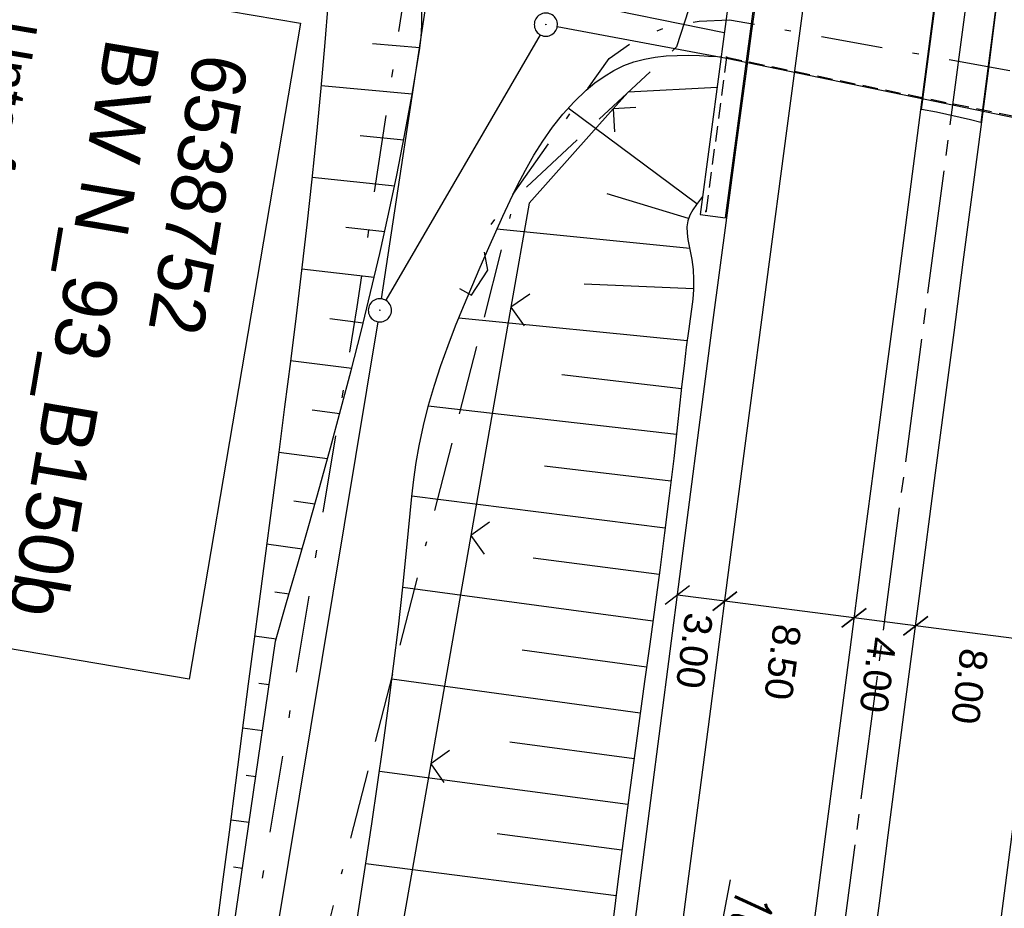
# Model space of a CAD drawing. Extents: x 510526 to 513920, y 467229 to 478797.
# Tile 281 of 467: x 511928 to 511991, y 474540 to 474598. Entities that reach past the tile are written whole.
import ezdxf

# ---------------------------------------------------------------- set-up
doc = ezdxf.new("R2010")
doc.units = 0
doc.header["$LTSCALE"] = 10
doc.header["$MEASUREMENT"] = 0
for name, pattern in [('ACAD_ISO16W100', [73, 15, -6.5, 15, -6.5, 15, -7, 1, -7]), ('ACHSE', [5.5, 4, -0.5, 0.5, -0.5]), ('AUSGEZOGEN', [0]), ('LT00', [0]), ('LT08', [0.42, 0.2, -0.1, 0.02, -0.1]), ('LT17', [0.15, 0.1, -0.05])]:
    doc.linetypes.add(name, pattern=pattern)
doc.layers.get('0').update_dxf_attribs({"linetype": 'LT00'})
for name, color, linetype in [('-AX-020', 250, 'ACHSE'), ('BAB-KABEL', 220, 'ACAD_ISO16W100'), ('BEMAßUNG', 255, 'Continuous'), ('BW_TEXT', 20, 'AUSGEZOGEN'), ('DFK_AB_FLNR', 7, 'Continuous'), ('DFK_AB_L', 21, 'LT00'), ('DFK_AB_P', 7, 'LT00'), ('DFK_KATASTER', 250, 'LT00'), ('GEMEINDEGRENZE', 3, 'LT08'), ('STROM_UNTER', 80, 'LT08'), ('V91_AFBR_BAB', 250, 'LT00'), ('V91_BOESCH', 250, 'LT00'), ('V91_BOSCHUNG', 250, 'LT00'), ('V91_BR_KAPPE', 30, 'LT00'), ('V91_BR_WID', 30, 'LT17'), ('V91_LD_MARK', 2, 'LT00'), ('V91_ZAUN', 40, 'LT00')]:
    doc.layers.add(name, color=color, linetype=linetype)
doc.styles.add('Arial', font='ARIAL.TTF')
doc.styles.add('Beschrift', font='ARIAL.TTF')
doc.styles.get("Standard").update_dxf_attribs({"font": 'romans.shx'})

# ---------------------------------------------------------------- blocks, each defined once
blk = doc.blocks.new('SYMB0003')
at = {"color": 0, "linetype": 'ByBlock'}
for p, q in [((-0.015712, 0), (0.010166, 0.012015)), ((0, -0.021257), (-0.015712, 0)), ((0.010166, 0.012015), (0, -0.021257))]:
    blk.add_line(p, q, dxfattribs=at)
for points in [[(-0.031395, 0.499013), (-0.093691, 0.491144), (-0.154509, 0.475528), (-0.21289, 0.452414), (-0.267913, 0.422164), (-0.318712, 0.385257), (-0.364484, 0.342274), (-0.404509, 0.293893), (-0.438154, 0.240877), (-0.464888, 0.184062), (-0.484292, 0.124345), (-0.496058, 0.062667), (-0.5, 0)], [(0.5, 0), (0.496057, 0.062667), (0.484292, 0.124345), (0.464888, 0.184062), (0.438153, 0.240877), (0.404509, 0.293893), (0.364484, 0.342274), (0.318712, 0.385257), (0.267913, 0.422164), (0.21289, 0.452414), (0.154509, 0.475528), (0.093691, 0.491144), (0.031395, 0.499013), (-0.031395, 0.499013)], [(-0.5, 0), (-0.496058, -0.062667), (-0.484292, -0.124345), (-0.464888, -0.184062), (-0.438154, -0.240877), (-0.404509, -0.293893), (-0.364485, -0.342274), (-0.318712, -0.385257), (-0.267914, -0.422164), (-0.21289, -0.452414), (-0.154509, -0.475529), (-0.093691, -0.491144), (-0.031395, -0.499014), (0.031395, -0.499014)], [(0.031395, -0.499014), (0.093691, -0.491144), (0.154509, -0.475529), (0.21289, -0.452414), (0.267914, -0.422164), (0.318712, -0.385257), (0.364485, -0.342274), (0.404509, -0.293893), (0.438154, -0.240877), (0.464889, -0.184062), (0.484292, -0.124345), (0.496058, -0.062667), (0.5, 0)]]:
    blk.add_lwpolyline(points, dxfattribs=at)
blk = doc.blocks.new('SYMB0011')
at = {"color": 0, "linetype": 'ByBlock'}
for p, q in [((0.5, 0), (-0.5, 0)), ((0, 0.5), (0, -0.5))]:
    blk.add_line(p, q, dxfattribs=at)
blk = doc.blocks.new('SYMB0024')
at = {"color": 0, "linetype": 'ByBlock'}
for p, q in [((-0.5, 0.5), (0, 0)), ((0, 0), (0.5, 0.5))]:
    blk.add_line(p, q, dxfattribs=at)
blk = doc.blocks.new('_Oblique')
at = {"color": 0, "linetype": 'ByBlock', "lineweight": -2}
blk.add_line((-0.5, -0.5), (0.5, 0.5), dxfattribs=at)

msp = doc.modelspace()

# ---------------------------------------------------------------- linework, layer by layer
at = {"layer": '-AX-020', "ltscale": 0.2, "flags": 128}
msp.add_lwpolyline([(513881.716, 478796.972), (513877.87, 478787.354), (513870.367, 478768.801), (513862.788, 478750.278), (513855.137, 478731.786), (513847.411, 478713.324), (513839.611, 478694.893), (513831.738, 478676.494), (513823.791, 478658.127), (513815.771, 478639.791), (513807.678, 478621.487), (513799.512, 478603.216), (513791.272, 478584.978), (513782.96, 478566.773), (513774.576, 478548.601), (513766.118, 478530.463), (513757.588, 478512.359), (513748.986, 478494.289), (513740.312, 478476.254), (513731.565, 478458.253), (513722.747, 478440.287), (513713.857, 478422.357), (513704.896, 478404.463), (513695.863, 478386.605), (513686.758, 478368.782), (513677.583, 478350.997), (513668.336, 478333.248), (513659.019, 478315.536), (513649.63, 478297.862), (513640.172, 478280.225), (513630.643, 478262.626), (513621.043, 478245.066), (513611.374, 478227.544), (513601.634, 478210.061), (513591.825, 478192.617), (513586.745, 478183.647), (513576.83, 478166.262), (513566.848, 478148.917), (513556.8, 478131.609), (513546.688, 478114.338), (513536.514, 478097.104), (513526.28, 478079.906), (513515.988, 478062.743), (513505.638, 478045.613), (513495.234, 478028.517), (513484.778, 478011.453), (513474.27, 477994.421), (513463.712, 477977.419), (513453.108, 477960.447), (513442.457, 477943.503), (513431.762, 477926.587), (513421.026, 477909.698), (513410.248, 477892.835), (513399.432, 477875.997), (513388.579, 477859.182), (513377.691, 477842.39), (513366.769, 477825.62), (513355.815, 477808.871), (513344.831, 477792.142), (513333.819, 477775.431), (513322.78, 477758.738), (513311.715, 477742.062), (513300.628, 477725.401), (513289.519, 477708.754), (513278.389, 477692.121), (513267.242, 477675.5), (513256.078, 477658.891), (513244.899, 477642.291), (513233.706, 477625.7), (513222.502, 477609.117), (513211.288, 477592.542), (513200.066, 477575.971), (513188.837, 477559.405), (513177.603, 477542.843), (513166.366, 477526.282), (513154.797, 477509.239), (513142.496, 477491.114), (513130.197, 477472.988), (513117.902, 477454.859), (513105.613, 477436.726), (513093.333, 477418.587), (513081.064, 477400.44), (513068.808, 477382.285), (513056.567, 477364.119), (513044.344, 477345.942), (513032.141, 477327.752), (513019.958, 477309.547), (513007.8, 477291.325), (512995.668, 477273.087), (512983.565, 477254.83), (512971.492, 477236.552), (512959.452, 477218.253), (512947.447, 477199.931), (512935.479, 477181.584), (512923.551, 477163.212), (512911.665, 477144.812), (512899.822, 477126.385), (512888.026, 477107.927), (512876.279, 477089.439), (512864.582, 477070.918), (512852.939, 477052.364), (512841.352, 477033.775), (512829.822, 477015.15), (512818.352, 476996.488), (512806.945, 476977.787), (512795.603, 476959.048), (512789.644, 476949.141), (512778.405, 476930.339), (512767.236, 476911.496), (512756.135, 476892.613), (512745.103, 476873.688), (512734.14, 476854.724), (512723.246, 476835.72), (512712.422, 476816.676), (512701.668, 476797.593), (512690.983, 476778.471), (512680.369, 476759.309), (512669.824, 476740.11), (512659.35, 476720.871), (512648.946, 476701.595), (512638.612, 476682.281), (512628.349, 476662.929), (512618.157, 476643.54), (512608.036, 476624.113), (512597.985, 476604.65), (512588.006, 476585.15), (512578.098, 476565.614), (512568.261, 476546.042), (512558.497, 476526.434), (512548.803, 476506.791), (512539.182, 476487.112), (512529.632, 476467.399), (512520.155, 476447.65), (512510.749, 476427.867), (512501.416, 476408.05), (512492.156, 476388.199), (512482.968, 476368.314), (512473.852, 476348.396), (512464.81, 476328.445), (512455.84, 476308.46), (512446.944, 476288.443), (512438.12, 476268.394), (512429.37, 476248.313), (512420.694, 476228.2), (512412.09, 476208.055), (512403.561, 476187.879), (512395.105, 476167.672), (512386.723, 476147.434), (512378.415, 476127.166), (512370.181, 476106.867), (512362.021, 476086.539), (512353.936, 476066.181), (512345.925, 476045.794), (512337.988, 476025.377), (512330.127, 476004.932), (512322.339, 475984.458), (512314.627, 475963.955), (512306.989, 475943.425), (512299.427, 475922.867), (512291.94, 475902.281), (512284.528, 475881.669), (512277.191, 475861.029), (512269.93, 475840.362), (512262.744, 475819.67), (512255.634, 475798.951), (512248.599, 475778.206), (512241.641, 475757.436), (512234.758, 475736.641), (512227.951, 475715.82), (512221.221, 475694.975), (512214.566, 475674.105), (512207.988, 475653.211), (512201.487, 475632.294), (512200.128, 475627.887), (512194.281, 475608.791), (512188.5, 475589.674), (512182.785, 475570.538), (512177.137, 475551.381), (512171.56, 475532.204), (512166.053, 475513.007), (512160.618, 475493.788), (512155.257, 475474.55), (512149.971, 475455.29), (512148.09, 475448.361), (512142.908, 475429.074), (512137.804, 475409.765), (512132.778, 475390.436), (512127.829, 475371.088), (512122.957, 475351.719), (512118.163, 475332.332), (512113.447, 475312.925), (512108.808, 475293.499), (512104.247, 475274.055), (512099.765, 475254.593), (512095.36, 475235.113), (512091.033, 475215.616), (512086.785, 475196.101), (512082.614, 475176.57), (512078.522, 475157.022), (512074.508, 475137.458), (512070.573, 475117.878), (512066.716, 475098.282), (512063.238, 475080.246), (512059.532, 475060.621), (512055.901, 475040.983), (512052.344, 475021.33), (512048.857, 475001.665), (512045.438, 474981.988), (512042.084, 474962.3), (512038.794, 474942.602), (512035.562, 474922.893), (512032.388, 474903.175), (512029.269, 474883.449), (512026.201, 474863.714), (512023.183, 474843.972), (512020.21, 474824.222), (512017.282, 474804.467), (512014.394, 474784.705), (512011.544, 474764.937), (512008.73, 474745.165), (512005.949, 474725.388), (512003.198, 474705.607), (512000.474, 474685.821), (511997.775, 474666.033), (511995.098, 474646.242), (511992.439, 474626.448), (511989.798, 474606.651), (511987.169, 474586.854), (511984.552, 474567.054), (511981.943, 474547.253), (511979.34, 474527.452), (511976.744, 474507.689), (511975.127, 474495.377), (511973.477, 474482.815), (511971.825, 474470.254), (511970.169, 474457.693), (511968.506, 474445.133), (511966.835, 474432.574), (511965.154, 474420.016), (511963.46, 474407.46), (511961.752, 474394.906), (511960.027, 474382.355), (511958.283, 474369.806), (511956.518, 474357.259), (511954.73, 474344.717), (511952.918, 474332.177), (511951.078, 474319.642), (511949.209, 474307.111), (511947.309, 474294.584), (511945.376, 474282.063), (511943.407, 474269.547), (511941.4, 474257.038), (511939.355, 474244.534), (511937.267, 474232.038), (511935.137, 474219.549), (511932.96, 474207.067), (511930.736, 474194.594), (511928.462, 474182.131), (511926.136, 474169.676), (511923.757, 474157.232), (511921.321, 474144.799), (511918.829, 474132.377), (511916.276, 474119.967), (511913.661, 474107.57), (511910.982, 474095.187), (511908.238, 474082.818), (511905.425, 474070.464), (511902.544, 474058.127), (511899.59, 474045.806), (511896.562, 474033.504), (511893.47, 474021.261), (511890.29, 474008.997), (511887.033, 473996.753), (511883.699, 473984.53), (511880.287, 473972.328), (511876.798, 473960.148), (511873.233, 473947.991), (511869.591, 473935.856), (511865.873, 473923.745), (511862.077, 473911.656), (511858.206, 473899.593), (511854.259, 473887.554), (511850.236, 473875.54), (511846.136, 473863.552), (511841.962, 473851.59), (511837.711, 473839.654), (511833.386, 473827.746), (511828.985, 473815.865), (511824.51, 473804.012), (511819.96, 473792.188), (511815.335, 473780.392), (511810.636, 473768.626), (511805.863, 473756.89), (511801.015, 473745.185), (511796.094, 473733.51), (511791.099, 473721.866), (511786.031, 473710.255), (511780.889, 473698.675), (511775.675, 473687.128), (511770.388, 473675.615), (511765.028, 473664.135), (511759.596, 473652.689), (511754.091, 473641.278), (511748.515, 473629.901), (511742.867, 473618.56), (511737.147, 473607.255), (511731.356, 473595.986), (511725.494, 473584.754), (511719.562, 473573.559), (511713.558, 473562.402), (511707.485, 473551.283), (511701.341, 473540.203), (511695.128, 473529.162), (511688.845, 473518.159), (511682.492, 473507.198), (511676.07, 473496.276), (511669.58, 473485.395), (511663.021, 473474.555), (511656.394, 473463.757), (511649.699, 473453.001), (511642.935, 473442.288), (511636.105, 473431.617), (511629.207, 473420.99), (511622.242, 473410.406), (511615.211, 473399.867), (511608.113, 473389.372), (511600.949, 473378.922), (511593.719, 473368.518), (511586.423, 473358.16), (511579.062, 473347.848), (511571.637, 473337.582), (511564.147, 473327.364), (511556.592, 473317.193), (511548.973, 473307.07), (511541.291, 473296.996), (511533.545, 473286.969), (511525.735, 473276.993), (511517.863, 473267.066), (511509.929, 473257.188), (511501.932, 473247.361), (511493.873, 473237.584), (511485.753, 473227.859), (511477.572, 473218.186), (511475.548, 473215.811), (511467.291, 473206.202), (511458.976, 473196.642), (511450.605, 473187.132), (511442.182, 473177.667), (511433.709, 473168.249), (511425.188, 473158.872), (511416.622, 473149.537), (511408.014, 473140.241), (511399.365, 473130.982), (511390.679, 473121.758), (511381.958, 473112.568), (511373.205, 473103.409), (511364.421, 473094.278), (511355.61, 473085.175), (511346.772, 473076.096), (511337.912, 473067.039), (511329.031, 473058.003), (511320.132, 473048.986), (511311.216, 473039.984), (511302.286, 473030.997), (511293.345, 473022.02), (511284.394, 473013.053), (511275.436, 473004.094), (511266.473, 472995.139), (511255.909, 472984.591), (511236.789, 472965.502), (511230.177, 472958.9), (511223.567, 472952.294), (511216.964, 472945.683), (511210.368, 472939.063), (511203.785, 472932.433), (511197.215, 472925.788), (511190.663, 472919.125), (511184.131, 472912.443), (511177.622, 472905.739), (511171.139, 472899.01), (511164.685, 472892.252), (511158.263, 472885.464), (511151.877, 472878.643), (511145.529, 472871.786), (511139.222, 472864.891), (511132.96, 472857.955), (511126.746, 472850.976), (511120.583, 472843.952), (511114.476, 472836.881), (511109.32, 472830.82), (511103.322, 472823.655), (511097.386, 472816.438), (511091.511, 472809.171), (511085.699, 472801.854), (511079.95, 472794.488), (511074.265, 472787.072), (511068.642, 472779.609), (511063.084, 472772.097), (511057.591, 472764.538), (511052.162, 472756.933), (511046.799, 472749.281), (511041.501, 472741.584), (511036.27, 472733.841), (511031.105, 472726.054), (511026.007, 472718.223), (511020.976, 472710.349), (511016.012, 472702.431), (511011.117, 472694.472), (511006.29, 472686.471), (511001.532, 472678.429), (510996.842, 472670.347), (510992.223, 472662.225), (510987.672, 472654.063), (510983.192, 472645.863), (510978.782, 472637.625), (510974.443, 472629.349), (510970.175, 472621.036), (510965.978, 472612.687), (510961.853, 472604.303), (510957.799, 472595.883), (510953.818, 472587.43), (510949.91, 472578.942), (510946.074, 472570.422), (510942.311, 472561.868), (510938.622, 472553.283), (510935.007, 472544.666), (510931.465, 472536.02), (510927.997, 472527.343), (510924.604, 472518.636), (510921.286, 472509.901), (510918.042, 472501.138), (510914.874, 472492.347), (510911.781, 472483.529), (510908.763, 472474.686), (510905.821, 472465.817), (510902.956, 472456.923), (510900.166, 472448.004), (510897.454, 472439.062), (510894.817, 472430.098), (510892.258, 472421.111), (510889.776, 472412.102), (510887.37, 472403.073), (510885.043, 472394.023), (510882.792, 472384.954), (510880.62, 472375.866), (510878.525, 472366.759), (510876.509, 472357.635), (510874.57, 472348.494), (510872.71, 472339.337), (510870.929, 472330.164), (510869.226, 472320.976), (510867.602, 472311.774), (510866.056, 472302.558), (510864.59, 472293.33), (510863.202, 472284.089), (510861.894, 472274.837), (510860.665, 472265.574), (510859.516, 472256.301), (510858.445, 472247.018), (510857.455, 472237.726), (510856.544, 472228.427), (510855.712, 472219.119), (510854.96, 472209.806), (510854.288, 472200.485), (510853.696, 472191.159), (510853.184, 472181.829), (510852.752, 472172.495), (510852.399, 472163.157), (510852.127, 472153.817), (510851.934, 472144.475), (510851.822, 472135.131), (510851.789, 472125.787), (510851.836, 472116.443), (510851.964, 472107.1), (510852.009, 472104.711), (510852.237, 472095.37), (510852.543, 472086.03), (510852.927, 472076.694), (510853.387, 472067.361), (510853.922, 472058.032), (510854.53, 472048.707), (510855.21, 472039.388), (510855.961, 472030.074), (510856.782, 472020.766), (510857.671, 472011.464), (510858.627, 472002.169), (510859.649, 471992.88), (510860.734, 471983.599), (510861.883, 471974.326), (510863.094, 471965.06), (510864.364, 471955.802), (510865.694, 471946.554), (510867.082, 471937.313), (510868.525, 471928.081), (510870.024, 471918.857), (510871.577, 471909.643), (510873.182, 471900.438), (510874.839, 471891.241), (510876.545, 471882.054), (510878.3, 471872.876), (510880.102, 471863.708), (510881.95, 471854.548), (510883.842, 471845.397), (510885.778, 471836.255), (510887.756, 471827.123), (510889.775, 471817.999), (510891.834, 471808.885), (510893.93, 471799.779), (510896.064, 471790.681), (510898.233, 471781.592), (510900.437, 471772.511), (510902.673, 471763.439), (510904.942, 471754.374), (510907.241, 471745.317), (510909.57, 471736.267), (510911.926, 471727.225), (510914.31, 471718.19), (510916.719, 471709.161), (510919.152, 471700.139), (510921.608, 471691.124), (510924.087, 471682.114), (510926.585, 471673.11), (510929.104, 471664.112), (510931.64, 471655.118), (510934.193, 471646.129), (510936.762, 471637.145), (510939.345, 471628.165), (510941.941, 471619.188), (510944.55, 471610.216), (510947.169, 471601.246), (510949.797, 471592.279), (510952.434, 471583.314), (510955.078, 471574.352), (510957.727, 471565.391), (510960.382, 471556.431), (510963.039, 471547.473), (510967.703, 471531.767), (510970.248, 471523.199), (510975.26, 471506.323), (510980.27, 471489.445), (510985.273, 471472.566), (510990.267, 471455.684), (510995.248, 471438.798), (511000.214, 471421.908), (511005.162, 471405.012), (511010.087, 471388.11), (511014.988, 471371.201), (511019.861, 471354.283), (511024.703, 471337.357), (511029.511, 471320.421), (511034.281, 471303.475), (511039.011, 471286.517), (511043.698, 471269.547), (511048.338, 471252.564), (511052.928, 471235.568), (511057.465, 471218.557), (511061.945, 471201.532), (511066.367, 471184.491), (511070.726, 471167.434), (511075.019, 471150.36), (511079.243, 471133.269), (511083.395, 471116.16), (511086.572, 471102.843), (511090.589, 471085.702), (511094.527, 471068.543), (511098.388, 471051.366), (511102.17, 471034.172), (511105.875, 471016.961), (511109.501, 470999.734), (511113.048, 470982.489), (511116.518, 470965.23), (511119.908, 470947.954), (511123.221, 470930.663), (511126.454, 470913.357), (511129.609, 470896.037), (511132.686, 470878.703), (511135.683, 470861.354), (511138.602, 470843.993), (511141.441, 470826.619), (511144.202, 470809.231), (511146.884, 470791.831), (511149.487, 470774.42), (511152.01, 470756.996), (511154.454, 470739.562), (511156.819, 470722.116), (511159.105, 470704.66), (511161.311, 470687.193), (511163.438, 470669.717), (511165.485, 470652.232), (511165.638, 470650.897), (511167.873, 470631.022), (511170.027, 470611.138), (511172.103, 470591.246), (511174.098, 470571.346), (511176.014, 470551.438), (511177.851, 470531.523), (511179.526, 470512.546), (511180.884, 470496.345), (511182.163, 470480.137), (511183.363, 470463.922), (511184.482, 470447.702), (511185.522, 470431.478), (511186.482, 470415.247), (511187.362, 470399.013), (511188.162, 470382.774), (511188.882, 470366.532), (511189.522, 470350.286), (511190.082, 470334.037), (511190.563, 470317.786), (511190.963, 470301.532), (511191.284, 470285.277), (511191.524, 470269.02), (511191.684, 470252.763), (511191.765, 470236.505), (511191.765, 470220.247), (511191.686, 470203.988), (511191.526, 470187.731), (511191.287, 470171.474), (511191.243, 470169.007), (511190.912, 470152.752), (511190.504, 470136.499), (511190.023, 470120.247), (511189.472, 470103.998), (511188.854, 470087.752), (511188.173, 470071.508), (511187.432, 470055.266), (511186.634, 470039.027), (511185.783, 470022.791), (511184.882, 470006.558), (511183.935, 469990.327), (511182.944, 469974.099), (511181.913, 469957.873), (511180.846, 469941.65), (511179.745, 469925.429), (511178.614, 469909.21), (511177.457, 469892.993), (511176.276, 469876.777), (511175.075, 469860.563), (511173.858, 469844.35), (511172.627, 469828.139), (511171.386, 469811.927), (511170.138, 469795.717), (511168.847, 469778.991), (511030.959, 467993.348), (511029.419, 467973.407), (511027.883, 467953.466), (511026.353, 467933.525), (511024.832, 467913.582), (511023.323, 467893.64), (511021.828, 467873.695), (511020.353, 467853.75), (511018.898, 467833.804), (511017.467, 467813.855), (511016.063, 467793.903), (511014.69, 467773.951), (511013.35, 467753.995), (511012.046, 467734.038), (511010.782, 467714.078), (511009.56, 467694.116), (511008.383, 467674.151), (511007.254, 467654.183), (511006.177, 467634.211), (511005.154, 467614.237), (511004.188, 467594.261), (511003.284, 467574.281), (511002.442, 467554.299), (511001.667, 467534.314), (511000.962, 467514.327), (511000.329, 467494.336), (510999.772, 467474.345), (510999.556, 467465.709), (510999.112, 467445.714), (510998.747, 467425.717), (510998.463, 467405.719), (510998.259, 467385.719), (510998.135, 467365.72), (510998.091, 467345.72), (510998.127, 467325.72), (510998.243, 467305.721), (510998.439, 467285.721), (510998.715, 467265.723), (510999.071, 467245.726), (510999.432, 467229.156)], dxfattribs=at)
at = {"layer": 'BAB-KABEL', "ltscale": 0.03, "flags": 128}
msp.add_lwpolyline([(513339.839, 477816.319), (513312.266, 477774.649), (513284.672, 477732.996), (513252.5, 477694.412), (513223.881, 477653.496), (513195.795, 477612.121), (513167.629, 477570.875), (513139.88, 477529.298), (513111.793, 477487.916), (513083.807, 477446.454), (513055.844, 477404.978), (513022.492, 477355.034), (513000.515, 477321.52), (512973.122, 477279.62), (512945.422, 477237.871), (512917.575, 477196.217), (512879.155, 477137.499), (512858.339, 477103.216), (512837.389, 477068.954), (512811.451, 477026.06), (512784.195, 476983.896), (512756.652, 476941.559), (512731.123, 476898.632), (512706.393, 476854.964), (512681.949, 476811.101), (512658.869, 476770.394), (512633.742, 476723.052), (512609.823, 476678.973), (512586.03, 476634.72), (512574.463, 476609.04), (512565.77, 476584.237), (512545.206, 476542.916), (512523.454, 476497.739), (512501.769, 476452.474), (512480.246, 476407.171), (512458.846, 476361.789), (512438.563, 476315.939), (512418.177, 476270.118), (512378.72, 476177.833), (512359.892, 476131.364), (512341.348, 476084.783), (512322.575, 476038.314), (512304.817, 475991.341), (512287.677, 475944.24), (512270.282, 475897.168), (512254.121, 475849.696), (512237.768, 475802.276), (512221.53, 475754.824), (512205.859, 475707.192), (512190.782, 475659.377), (512175.78, 475611.52), (512161.516, 475563.423), (512145.692, 475515.804), (512137.725, 475496.074), (512130.625, 475467.918), (512119.035, 475418.91), (512105.583, 475370.555), (512100.73, 475351.099), (512084.182, 475320.513), (512082.618, 475318.668), (512071.987, 475296.243), (512062.064, 475264.372), (512059.316, 475232.902), (512061.872, 475193.176), (512054.818, 475143.1), (512045.689, 475099.989), (512036.29, 475050.898), (512027.273, 475001.725), (512018.223, 474952.549), (512008.899, 474903.418), (512000.14, 474854.229), (511992.355, 474804.855), (511985.273, 474755.369), (511977.385, 474700.851), (511969.41, 474646.425), (511966.53, 474615.204), (511972.795, 474604.79), (511970.049, 474596.165), (511959.565, 474586.374), (511941.907, 474517.478), (511936.852, 474477.772), (511926.657, 474399.733), (511919.973, 474355.376), (511910.09, 474296.615), (511899.454, 474238.126), (511883.784, 474152.683), (511870.289, 474094.001), (511857.131, 474053.876), (511852.776, 474012.454), (511853.171, 473966.862), (511852.492, 473957.146), (511851.311, 473949.656), (511841.692, 473942.065), (511825.821, 473895.229), (511826.651, 473894.117), (511810.899, 473851.945), (511793.573, 473805.027), (511775.285, 473758.358), (511755.124, 473712.475), (511734.052, 473667.008), (511712.225, 473621.972), (511689.498, 473577.273), (511665.157, 473533.497), (511639.854, 473490.241), (511612.908, 473448.14), (511601.588, 473431.806), (511558.048, 473366.072), (511514.894, 473306.01), (511484.056, 473267.454), (511450.631, 473224.7), (511393.065, 473164.53), (511363.017, 473132.866), (511308.517, 473076.446), (511275.572, 473040.359), (511243.006, 473009.331), (511235.22, 472986.054), (511231.03, 472981.056), (511075.99, 472813.106), (511070.243, 472807.304), (511057.801, 472797.513), (511038.028, 472769.96), (511010.695, 472730.526), (510983.876, 472687.185), (510959.577, 472643.761), (510934.3, 472604.326), (510904.804, 472574.327), (510913.914, 472558.288), (510911.702, 472550.665), (510911.228, 472549.239), (510895.971, 472514.712), (510882.655, 472477.924), (510872.403, 472460.753), (510857.497, 472432.352), (510836.101, 472381.12), (510836.281, 472368.894), (510832.944, 472355.972), (510830.181, 472332.026), (510848.219, 472325.537), (510838.512, 472271.416), (510831.965, 472215.431), (510830.702, 472169.392), (510828.833, 472118.665), (510829.075, 472067.625), (510833.949, 472011.739), (510842.444, 471951.437), (510849.978, 471906.34), (510856.18, 471866.272), (510867.229, 471812.821), (510879.853, 471762.875), (510891.506, 471713.806), (510903.789, 471665.07), (510916.063, 471616.285), (510929.638, 471568.076), (510950.958, 471501.368), (510971.606, 471429.824), (510974.35, 471422.765), (510989.551, 471366.875), (511004.499, 471314.199), (511016.364, 471270.838), (511026.276, 471232.419), (511039.24, 471184.146), (511056.597, 471116.881), (511065.905, 471078.265), (511077.604, 471030.011), (511089.225, 470981.622), (511098.911, 470932.895), (511107.165, 470884.025), (511116.152, 470835.042), (511125.079, 470786.059), (511133.148, 470736.973), (511137.299, 470706.315), (511129.89, 470689.715), (511129.543, 470684.612), (511132.443, 470671.581), (511143.113, 470670.948), (511145.784, 470638.261), (511151.08, 470588.888), (511155.977, 470539.416), (511159.512, 470489.779), (511162.627, 470440.141), (511165.944, 470390.621), (511167.842, 470340.945), (511167.805, 470291.237), (511167.773, 470272.425), (511169.192, 470243.962), (511168.974, 470223.344), (511163.734, 470203.872), (511151.457, 470170.118), (511152.401, 470145.764), (511161.627, 470107.325), (511162.261, 470078.654), (511157.084, 470021.39), (511153.973, 469975.779), (511150.229, 469924.108), (511146.614, 469878.373), (511141.044, 469826.728), (511133.852, 469745.039), (511131.815, 469700.017), (511128.932, 469655.166), (511125.194, 469595.287), (511130.663, 469554.69), (511130.405, 469544.669), (511121.691, 469477.401)], dxfattribs=at)
at = {"layer": 'BEMAßUNG'}
for p, q in [((511973.172, 474560.297), (511970.098, 474560.695)), ((511981.522, 474559.218), (511973.172, 474560.297)), ((511985.513, 474558.702), (511981.522, 474559.218)), ((511993.375, 474557.685), (511985.513, 474558.702))]:
    msp.add_line(p, q, dxfattribs=at)
at = {"layer": 'DFK_AB_L'}
for p, q in [((511973.27, 474595.42), (511962.327, 474597.472)), ((511961.213, 474596.961), (511951.227, 474579.769)), ((512002.51, 474589.39), (511973.27, 474595.42))]:
    msp.add_line(p, q, dxfattribs=at)
at = {"layer": 'DFK_KATASTER'}
msp.add_line((511950.962, 474579.862), (511955.77, 474611.72), dxfattribs=at)
at = {"layer": 'GEMEINDEGRENZE', "ltscale": 2.5, "flags": 128}
msp.add_lwpolyline([(512449.042, 475402.043), (512420.177, 475407.565), (512394.807, 475414.054), (512349.273, 475430.894), (512332.552, 475438.84), (512267.813, 475490.734), (512251.305, 475522.191), (512242.372, 475555.297), (512229.966, 475584.983), (512227.01, 475610.403), (512238.863, 475661.136), (512275.546, 475791.694), (512297.962, 475860.403), (512299.316, 475864.34), (512322.104, 475898.593), (512340.391, 475931.958), (512366.594, 476019.311), (512318.086, 476028.592), (512312.283, 476031.122), (512305.694, 476033.81), (512287.822, 475996.961), (512243.161, 475928.693), (512232.748, 475919.285), (512200.581, 475820.897), (512193.735, 475799.022), (512174.798, 475704.059), (512153.081, 475591.513), (512137.53, 475520.718), (512131.519, 475505.406), (512079.506, 475365.736), (512045.164, 475285.065), (511996.853, 475193.51), (511968.58, 475139.946), (511923.925, 475031.144), (511909.15, 474966.235), (511901.23, 474898.737), (511940.213, 474729.591), (511948.11, 474671.168), (511959.932, 474649.278), (511949.368, 474579.355), (511923.586, 474424.01), (511922.286, 474397.281), (511902.072, 474265.529), (511883.418, 474171.19), (511840.834, 474046.671), (511811.057, 474002.189), (511789.857, 473974.022), (511738.643, 473910.572), (511734.929, 473905.975), (511711.896, 473880.455), (511676.775, 473841.536), (511661.057, 473825.368), (511656.149, 473820.18), (511647.785, 473811.308), (511604.862, 473771.83), (511589.09, 473758.195), (511554.149, 473690.454), (511530.615, 473670.042), (511510.607, 473640.164), (511417.146, 473647.451), (511399.927, 473617.635), (511399.303, 473598.994), (511391.568, 473572.158), (511385.527, 473532.588), (511382.424, 473506.568), (511379.564, 473490.687), (511376.762, 473467.525), (511377.202, 473446.756), (511375.159, 473429.799), (511374.8, 473404.865), (511375.414, 473387.274), (511377.463, 473378.267), (511379.748, 473364.153), (511381.834, 473342.87), (511384.505, 473307.855), (511383.005, 473292.206), (511378.941, 473272.503), (511363.924, 473241.627), (511343.536, 473221.822), (511333.863, 473218.847), (511320.582, 473208.545), (511312.839, 473198.803), (511304.613, 473186.129), (511295.338, 473174.248), (511276.665, 473143.257), (511247.062, 473107.829), (511220.154, 473075.522), (511209.956, 473060.179), (511192.691, 473040.287), (511159.706, 473009.473), (511137.791, 472985.618), (511138.234, 472997.658), (511133.946, 473001.3), (511127.754, 472996.4), (511117.541, 472978.813), (511095.455, 472960.681), (511068.721, 472945.374), (511062.623, 472935.673), (511054.274, 472932.268), (511004.989, 472918.683), (510993.385, 472905.545), (510985.6, 472889.865), (510969.156, 472866.894), (510956.817, 472847.223), (510952.628, 472840.298), (510942.144, 472834.756), (510925.191, 472825.028), (510922.969, 472827.249), (510875.459, 472874.79), (510825.127, 472925.202), (510821.3, 472929.056), (510869.782, 472985.538), (510927.923, 473053.118), (510935.973, 473062.469), (510982.9, 473117.01), (510983.353, 473117.614), (510990.272, 473126.704), (510995.255, 473137.196), (510997.977, 473148.976), (510999.628, 473159.454), (511014.288, 473252.434)], dxfattribs=at)
at = {"layer": 'STROM_UNTER', "ltscale": 2, "flags": 128}
msp.add_lwpolyline([(511955.994, 474580.534), (511956.772, 474580.103), (511957.828, 474581.719), (511957.44, 474583.788), (511965.689, 474595.426), (511967.609, 474596.762), (511969.635, 474597.537), (511971.513, 474597.84), (511973.476, 474597.926), (512002.839, 474592.619), (512011.041, 474591.019), (512014.239, 474590.925), (512017.342, 474591.865), (512018.659, 474592.993), (512020.117, 474595.06), (512020.634, 474597.315), (512021.445, 474603.66), (512026.786, 474645.497), (512034.191, 474705.136), (512041.879, 474761.123), (512047.086, 474800.049), (512052.313, 474821.532), (512060.566, 474842.562), (512062.906, 474842.881), (512064.118, 474846.623)], dxfattribs=at)
at = {"layer": 'V91_AFBR_BAB'}
for points in [[(511973.137, 474597.089), (511953.583, 474601.072), (511932.554, 474605.407), (511909.543, 474610.148), (511887.57, 474614.645), (511866.958, 474618.822), (511866.411, 474618.895), (511865.843, 474618.899), (511865.267, 474618.837), (511864.699, 474618.71), (511864.154, 474618.52), (511863.646, 474618.271), (511863.19, 474617.962), (511862.801, 474617.597), (511862.501, 474617.197), (511862.264, 474616.753), (511862.082, 474616.274), (511861.942, 474615.767), (511861.834, 474615.237), (511861.748, 474614.694), (511861.672, 474614.143)], [(511966.787, 474535.025), (511968.387, 474547.396), (511969.008, 474552.225), (511969.629, 474557.055), (511970.251, 474561.884), (511970.876, 474566.713), (511971.504, 474571.541), (511972.395, 474578.326), (511973.297, 474585.11), (511973.932, 474589.839), (511974.571, 474594.568), (511974.928, 474597.199), (511975.285, 474599.829), (511975.64, 474602.46), (511975.992, 474605.091), (511976.394, 474608.137), (511976.792, 474611.183), (511977.188, 474614.23)], [(511982.691, 474537.016), (511983.219, 474541.084), (511983.747, 474545.151), (511984.763, 474552.968), (511985.784, 474560.786), (511986.808, 474568.602), (511987.406, 474573.145), (511988.004, 474577.687), (511988.601, 474582.23), (511989.198, 474586.773), (511989.791, 474591.316), (511990.243, 474594.794), (511990.693, 474598.272), (511991.143, 474601.75)]]:
    msp.add_lwpolyline(points, dxfattribs=at)
at = {"layer": 'V91_AFBR_BAB', "color": 0}
msp.add_lwpolyline([(511987.205, 474602.604), (511986.522, 474597.354), (511985.838, 474592.104), (511985.078, 474586.298), (511984.315, 474580.493), (511983.551, 474574.687), (511982.788, 474568.882), (511982.017, 474563.01), (511981.248, 474557.138), (511980.478, 474551.266), (511979.707, 474545.394), (511979.074, 474540.581), (511978.44, 474535.767)], dxfattribs=at)
at = {"layer": 'V91_BOESCH'}
for points in [[(511937.766, 474514.185), (511944.097, 474557.705), (511944.819, 474560.204), (511945.538, 474562.704), (511946.251, 474565.205), (511946.956, 474567.709), (511947.65, 474570.214), (511948.329, 474572.723), (511948.992, 474575.236), (511949.635, 474577.753), (511950.255, 474580.276), (511950.85, 474582.804), (511951.417, 474585.338), (511951.953, 474587.879), (511952.455, 474590.428), (511952.921, 474592.986), (511953.347, 474595.552), (511953.427, 474596.077), (511953.497, 474596.602), (511953.546, 474597.129), (511953.569, 474597.661), (511953.57, 474598.194), (511953.556, 474598.728), (511953.534, 474599.263)], [(511947.489, 474598.867), (511947.296, 474596.458), (511947.036, 474593.504), (511946.753, 474590.552), (511946.448, 474587.602), (511946.124, 474584.654), (511945.784, 474581.708), (511945.43, 474578.763), (511945.064, 474575.818), (511944.688, 474572.875), (511944.305, 474569.932), (511943.918, 474566.99), (511943.529, 474564.048), (511943.139, 474561.105), (511942.752, 474558.162), (511942.336, 474554.957), (511941.923, 474551.751), (511941.51, 474548.545), (511941.095, 474545.339), (511940.677, 474542.134), (511940.251, 474538.931)], [(511949.17, 474538.266), (511949.557, 474540.808), (511949.943, 474543.35), (511950.325, 474545.892), (511950.698, 474548.436), (511951.061, 474550.981), (511951.41, 474553.53), (511951.741, 474556.083), (511952.051, 474558.641), (511952.336, 474561.204), (511952.595, 474563.773), (511952.697, 474564.877), (511952.802, 474565.98), (511952.916, 474567.081), (511953.046, 474568.177), (511953.2, 474569.267), (511953.386, 474570.349), (511953.666, 474571.669), (511953.999, 474572.976), (511954.38, 474574.271), (511954.802, 474575.557), (511955.261, 474576.835), (511955.751, 474578.108), (511956.265, 474579.377), (511956.799, 474580.645), (511957.346, 474581.913), (511957.901, 474583.184), (511958.349, 474584.203), (511958.804, 474585.22), (511959.272, 474586.229), (511959.759, 474587.224), (511960.271, 474588.201), (511960.815, 474589.153), (511961.396, 474590.077), (511962.019, 474590.965), (511962.692, 474591.813), (511963.42, 474592.615), (511964.208, 474593.367), (511964.769, 474593.834), (511965.359, 474594.264), (511965.978, 474594.644), (511966.627, 474594.962), (511967.286, 474595.204), (511967.967, 474595.383), (511968.665, 474595.508), (511969.375, 474595.584), (511970.092, 474595.621), (511970.811, 474595.626), (511971.526, 474595.607), (511972.114, 474595.578), (511972.699, 474595.541), (511972.928, 474595.525)], [(511971.725, 474586.482), (511971.345, 474585.978), (511971.109, 474585.635), (511970.913, 474585.283), (511970.778, 474584.918), (511970.717, 474584.525), (511970.723, 474584.117), (511970.777, 474583.698), (511970.861, 474583.272), (511970.955, 474582.842), (511971.041, 474582.411), (511971.125, 474581.759), (511971.154, 474581.113), (511971.14, 474580.472), (511971.091, 474579.834), (511971.017, 474579.199), (511970.93, 474578.566), (511970.838, 474577.932), (511970.676, 474576.736), (511970.53, 474575.538), (511970.394, 474574.338), (511970.264, 474573.137), (511970.134, 474571.936), (511969.861, 474569.527), (511969.573, 474567.121), (511969.271, 474564.716), (511968.958, 474562.313), (511968.637, 474559.911), (511968.311, 474557.51), (511967.981, 474555.109), (511967.652, 474552.708), (511967.324, 474550.307), (511967.001, 474547.905), (511966.634, 474545.115), (511966.276, 474542.324), (511965.923, 474539.533)]]:
    msp.add_lwpolyline(points, dxfattribs=at)
at = {"layer": 'V91_BOSCHUNG'}
for p, q in [((511950.373, 474596.388), (511953.435, 474596.134)), ((511947.052, 474593.675), (511952.948, 474593.143)), ((511971.366, 474586.008), (511963.042, 474592.212)), ((511949.586, 474590.436), (511952.404, 474590.16)), ((511946.464, 474587.748), (511951.81, 474587.186)), ((511970.822, 474585.061), (511965.562, 474586.657)), ((511948.655, 474584.502), (511951.17, 474584.217)), ((511970.896, 474583.112), (511958.425, 474584.376)), ((511945.797, 474581.817), (511950.492, 474581.267)), ((511971.142, 474580.516), (511964.068, 474580.809)), ((511947.608, 474578.585), (511949.777, 474578.322)), ((511970.73, 474577.151), (511955.956, 474578.619)), ((511945.071, 474575.88), (511949.029, 474575.381)), ((511970.362, 474574.045), (511962.633, 474574.946)), ((511970.039, 474571.078), (511953.983, 474572.916)), ((511946.474, 474572.681), (511948.256, 474572.449)), ((511944.307, 474569.947), (511947.459, 474569.521)), ((511969.687, 474568.059), (511961.506, 474569.036)), ((511945.281, 474566.788), (511946.646, 474566.604)), ((511969.31, 474565.028), (511952.918, 474567.095)), ((511943.522, 474563.999), (511945.819, 474563.688)), ((511968.918, 474562.014), (511960.774, 474563.081)), ((511944.056, 474560.899), (511944.983, 474560.774)), ((511968.516, 474559.014), (511952.334, 474561.187)), ((511942.738, 474558.05), (511944.142, 474557.86)), ((511968.108, 474556.028), (511960.054, 474557.123)), ((511967.699, 474553.056), (511951.633, 474555.241)), ((511943.02, 474554.985), (511943.688, 474554.894)), ((511941.967, 474552.1), (511943.256, 474551.926)), ((511967.296, 474550.097), (511959.266, 474551.175)), ((511942.204, 474549.04), (511942.824, 474548.957)), ((511966.899, 474547.137), (511950.819, 474549.27)), ((511941.2, 474546.149), (511942.392, 474545.988)), ((511966.515, 474544.188), (511958.448, 474545.231)), ((511941.387, 474543.096), (511941.96, 474543.019)), ((511966.136, 474541.226), (511949.935, 474543.294))]:
    msp.add_line(p, q, dxfattribs=at)
at = {"layer": 'V91_BR_KAPPE'}
for points in [[(511971.571, 474585.326), (511973.221, 474585.11), (511974.488, 474594.592), (511975.888, 474605.106), (511977.115, 474614.241), (511975.446, 474614.443), (511974.238, 474605.312), (511972.82, 474594.718), (511971.571, 474585.326)], [(511989.734, 474591.279), (511989.069, 474591.44), (511986.875, 474591.942), (511985.897, 474592.12), (511987.284, 474602.578), (511988.075, 474602.44), (511990.246, 474601.971), (511991.086, 474601.773), (511989.734, 474591.279)]]:
    msp.add_lwpolyline(points, dxfattribs=at)
at = {"layer": 'V91_BR_WID'}
for q in [(511971.954, 474585.52), (512002.5, 474589.497)]:
    msp.add_line((511973.281, 474595.5), q, dxfattribs=at)
at = {"layer": 'V91_LD_MARK', "color": 0}
for points in [[(511960.777, 474465.229), (511962.042, 474474.888), (511963.303, 474484.548), (511964.563, 474494.207), (511965.82, 474503.867), (511967.076, 474513.527), (511968.332, 474523.188), (511969.589, 474532.848), (511970.847, 474542.508), (511972.107, 474552.167), (511973.371, 474561.826), (511974.638, 474571.485), (511977.179, 474590.746), (511979.738, 474610.005), (511982.317, 474629.261), (511984.915, 474648.515), (511985.795, 474654.982)], [(512005.84, 474651.587), (512004.684, 474643.061), (512003.067, 474631.054), (512001.648, 474620.451), (512000.236, 474609.846), (511998.83, 474599.241), (511997.431, 474588.635), (511996.037, 474578.028), (511994.647, 474567.421), (511993.26, 474556.813), (511991.876, 474546.205), (511990.493, 474535.597), (511989.111, 474524.988), (511987.73, 474514.38), (511986.347, 474503.771), (511984.963, 474493.163), (511983.576, 474482.555), (511982.186, 474471.948), (511980.91, 474462.24)]]:
    msp.add_lwpolyline(points, dxfattribs=at)
at = {"layer": 'V91_ZAUN'}
for p, q in [((511959.33, 474579.323), (511956.737, 474564.549)), ((511956.737, 474564.549), (511954.144, 474549.775)), ((511954.144, 474549.775), (511951.551, 474535.001))]:
    msp.add_line(p, q, dxfattribs=at)
for points in [[(511972.664, 474593.542), (511966.906, 474593.242), (511965.94, 474592.156)], [(511965.94, 474592.156), (511960.51, 474586.049), (511959.33, 474579.323)]]:
    msp.add_lwpolyline(points, dxfattribs=at)

# ---------------------------------------------------------------- block references
at = {"layer": 'BEMAßUNG', "xscale": 1.4, "yscale": 1.4, "zscale": 1.4}
for p, rotation in [((511970.098, 474560.695), 172.6323704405), ((511973.172, 474560.297), 172.6323704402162), ((511973.172, 474560.297), 352.6323704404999), ((511981.522, 474559.218), 172.6323704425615), ((511981.522, 474559.218), 352.6323704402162), ((511985.513, 474558.702), 352.6323704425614), ((511985.513, 474558.702), 172.6323704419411)]:
    msp.add_blockref('_Oblique', p, dxfattribs=dict(at, rotation=rotation))
at = {"layer": 'DFK_AB_P', "xscale": 1.499999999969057, "yscale": 1.5, "zscale": 1.5, "rotation": 251.2881100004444}
for p in [(511961.59, 474597.61), (511950.85, 474579.12)]:
    msp.add_blockref('SYMB0003', p, dxfattribs=at)
at = {"layer": 'V91_BR_WID', "xscale": 0.09999999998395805, "yscale": 0.09999999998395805, "zscale": 0.1, "rotation": 260.3880065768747}
for p in [(511973.281, 474595.5), (511971.954, 474585.52)]:
    msp.add_blockref('SYMB0011', p, dxfattribs=at)
at = {"layer": 'V91_ZAUN', "yscale": 2.099999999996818, "zscale": 2.1}
for p, xscale, rotation in [((511965.94, 474592.156), 2.100000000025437, 228.3566765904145), ((511959.33, 474579.323), 2.099999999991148, 260.0452965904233), ((511956.737, 474564.549), 2.099999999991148, 260.0452965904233), ((511954.144, 474549.775), 2.099999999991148, 260.0452965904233)]:
    msp.add_blockref('SYMB0024', p, dxfattribs=dict(at, xscale=xscale, rotation=rotation))

# ---------------------------------------------------------------- texts
at = {"layer": 'BEMAßUNG', "char_height": 1.8, "attachment_point": 5, "rotation": 262.63237, "style": 'Arial'}
for s, insert in [('\\A1;3.00', (511971.194, 474557.09)), ('\\A1;8.50', (511976.906, 474556.35)), ('\\A1;4.00', (511983.073, 474555.519)), ('\\A1;8.00', (511989.003, 474554.786))]:
    msp.add_mtext(s, dxfattribs=dict(at, insert=insert))
at = {"layer": 'DFK_AB_FLNR', "oblique": 13.754, "width": 0.75}
msp.add_text('%%U1056', height=2.5, rotation=259.0065, dxfattribs=at).set_placement((511973.992, 474542.053))

# ---------------------------------------------------------------- next in the draw order: texts
at = {"layer": 'BW_TEXT', "insert": (511942.365, 474595.288), "char_height": 2, "width": 37.55462, "attachment_point": 1, "rotation": 260.38801, "style": 'Beschrift', "bg_fill": 3, "box_fill_scale": 1.5, "bg_fill_color": 256, "bg_fill_transparency": 0}
msp.add_mtext('{\\Funir_o|c0;\\H1.75x;6538752}\\P{\\H1.75x;BW N_93_B150b\\W0.8;\\P\\H0.3714x;\\W1;\\P\\H1.924x;Unterführung der GVS        Wölsendorf - Brensdorf\\P\\H0.1999x;\\P\\H3.602x;Km                    150,531   \\PBw.Wi.              104.47 gon\\PL.W.                  9.00 m\\PL.H.                   4.44 m}', dxfattribs=at)

# ---------------------------------------------------------------- next in the draw order: linework, layer by layer
at = {"layer": 'BW_TEXT'}
msp.add_lwpolyline([(511945.705, 474597.716), (511938.514, 474555.254), (511900.22, 474561.74), (511907.411, 474604.201)], close=True, dxfattribs=at)
at = {"layer": 'DFK_AB_L'}
msp.add_line((511950.727, 474578.38), (511925.203, 474424.59), dxfattribs=at)

doc.saveas('drawing.dxf')
